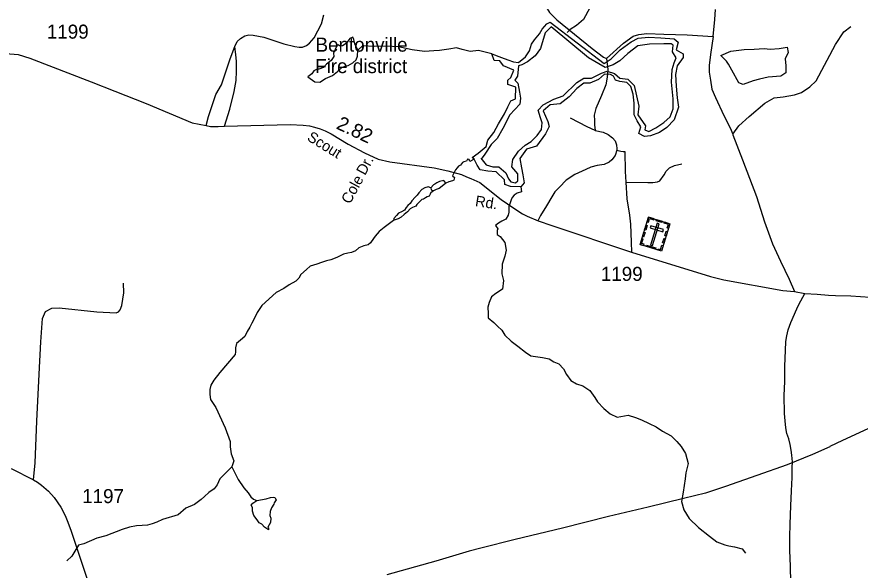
# Model space of a CAD drawing. Extents: x 2082433 to 2279600, y 546599 to 755198.
# Drawn here: x 2216545 to 2224037, y 575593 to 580511 of the extents above; entities that cross this region are included whole.
import ezdxf

# ---------------------------------------------------------------- set-up
doc = ezdxf.new("R2010")
doc.units = 0
for name, color, linetype in [('Exist Boundary Political Fire Districts Label', 7, 'Continuous'), ('Exist Cultural Cemetery CELL', 7, 'Continuous'), ('Exist Hydrographic Buffer Line', 7, 'Continuous'), ('Exist Hydrographic Creek Single Shore', 7, 'Continuous'), ('Exist Hydrographic Lake Shore', 7, 'Continuous'), ('Exist Hydrographic Pond Over 1500 Sq Ft', 7, 'Continuous'), ('Exist Hydrographic Pond Under 1500 Sq Ft', 7, 'Continuous'), ('Exist Road Non-System Type 51', 7, 'Continuous'), ('Exist Road Non-System Type 51 Label', 7, 'Continuous'), ('Exist Road Secondary Mileage Hundredths English Label', 7, 'Continuous'), ('Exist Road Secondary Type 51 Attributed', 7, 'Continuous'), ('Exist Road Secondary Type 51 Label', 7, 'Continuous'), ('Exist Road Secondary Type 51 Number Label', 7, 'Continuous'), ('Exist Utilities Electrical Transmission Line', 7, 'Continuous')]:
    doc.layers.add(name, color=color, linetype=linetype)

msp = doc.modelspace()

# ---------------------------------------------------------------- linework, layer by layer
at = {"layer": 'Exist Cultural Cemetery CELL'}
for points in [[(2222157.2, 578731.5), (2222347.3, 578672.4), (2222271.8, 578429.3), (2222081.7, 578488.4)], [(2222144.4, 578690.2), (2222155.2, 578686.8), (2222164.8, 578717.5), (2222203.5, 578705.5), (2222206.8, 578716.1), (2222157.2, 578731.5)], [(2222227.9, 578709.5), (2222277.4, 578694.1), (2222274.1, 578683.3), (2222224.6, 578698.6)], [(2222122.3, 578619.3), (2222135.2, 578660.7), (2222146.1, 578657.3), (2222133.2, 578616)], [(2222176, 578654.4), (2222170.5, 578636.6), (2222282.9, 578601.6), (2222288.4, 578619.5)], [(2222252.6, 578671.2), (2222234.8, 578676.7), (2222174.6, 578483.1), (2222192.5, 578477.5)], [(2222334.5, 578631), (2222323.7, 578634.4), (2222333.3, 578665.1), (2222294.5, 578677.2), (2222297.8, 578687.8), (2222347.4, 578672.4)], [(2222102.4, 578555.2), (2222115.2, 578596.5), (2222126.1, 578593.1), (2222113.3, 578551.8)], [(2222302, 578564.6), (2222314.8, 578606), (2222325.7, 578602.6), (2222312.8, 578561.2)], [(2222113.3, 578478.6), (2222116.7, 578489.6), (2222095.7, 578496.1), (2222107.7, 578534.7), (2222097, 578538), (2222081.6, 578488.4)], [(2222139.9, 578482.3), (2222221, 578457.1), (2222217.6, 578446.2), (2222136.6, 578471.4)], [(2222240.1, 578439.1), (2222243.6, 578450.1), (2222264.6, 578443.6), (2222276.5, 578482.2), (2222287.2, 578478.8), (2222271.8, 578429.3)], [(2222282.4, 578501.7), (2222295.2, 578543), (2222306.1, 578539.7), (2222293.2, 578498.3)]]:
    msp.add_lwpolyline(points, close=True, dxfattribs=at)
at = {"layer": 'Exist Hydrographic Buffer Line'}
msp.add_lwpolyline([(2220665.8, 579255.1), (2220715, 579196.9), (2220773.2, 579179), (2220826.8, 579179), (2220889.5, 579125.3), (2220911.8, 579071.5), (2220934.2, 579044.7), (2220974.4, 579035.7), (2220996.8, 579053.6), (2220996.8, 579116.3), (2220943.1, 579179), (2220952.1, 579241.7), (2221001.3, 579317.8), (2221059.4, 579371.5), (2221113.1, 579402.8), (2221166.8, 579456.5), (2221207.1, 579510.3), (2221211.5, 579568.5), (2221198.1, 579613.2), (2221175.7, 579680.4), (2221220.5, 579729.6), (2221314.4, 579778.9), (2221399.4, 579810.2), (2221520.2, 579926.6), (2221582.8, 579966.9), (2221649.9, 579966.9), (2221739.4, 580011.7), (2221788.6, 580029.6), (2221855.7, 580007.2), (2221900.4, 579966.9), (2221972, 579957.9), (2222030.1, 579899.7), (2222070.4, 579716.2), (2222061.4, 579640.1), (2222128.5, 579541.6), (2222124.1, 579505.8), (2222159.9, 579492.4), (2222222.5, 579523.7), (2222294, 579572.9), (2222347.7, 579622.2), (2222374.6, 579693.8), (2222374.6, 579783.3), (2222361.1, 579931.1), (2222365.6, 580043), (2222383.5, 580101.2), (2222401.4, 580146), (2222370.1, 580199.7), (2222374.6, 580257.9), (2222356.7, 580271.3), (2222294, 580271.3), (2222164.3, 580266.8), (2222061.4, 580253.4), (2221972, 580186.2), (2221900.4, 580119.1), (2221842.3, 580083.3), (2221770.7, 580060.9), (2221623.1, 580146), (2221292, 580423.5), (2221238.4, 580369.8), (2221198.1, 580231), (2221148.9, 580163.9), (2221081.8, 580110.1), (2221032.6, 580083.3), (2221001.3, 580074.3), (2220992.3, 579984.8), (2220970, 579949), (2220996.8, 579922.1), (2221010.2, 579841.5), (2221019.2, 579787.8), (2221014.7, 579734.1), (2220925.2, 579640.1), (2220862.6, 579519.2), (2220813.4, 579429.7), (2220759.7, 579376), (2220701.6, 579290.9), (2220670.3, 579246.1)], dxfattribs=at)
at = {"layer": 'Exist Hydrographic Creek Single Shore'}
for points in [[(2222140.5, 581259.6), (2221998.8, 581155.5), (2221954.1, 581061.4), (2221922.8, 580980.9), (2221851.2, 580913.7), (2221779.6, 580846.6), (2221734.9, 580757), (2221694.6, 580689.9), (2221636.5, 580591.4), (2221578.3, 580488.4), (2221515.7, 580434.7), (2221462, 580398.9), (2221435.2, 580372)], [(2220764.2, 580181.8), (2220647.2, 580212.6), (2220572.8, 580204), (2220501.2, 580221.2), (2220449.7, 580235.5), (2220383.9, 580224), (2220300.9, 580212.6), (2220249.4, 580209.7), (2220166.4, 580204), (2220057.7, 580218.3), (2219934.6, 580244.1), (2219825.9, 580249.8), (2219720, 580246.9), (2219614.1, 580252.7), (2219574, 580215.4)], [(2220607.6, 579246.1), (2220568.4, 579226.8), (2220564.2, 579241.7), (2220549.3, 579246), (2220538.6, 579229), (2220515.2, 579222.6), (2220504.6, 579216.2), (2220487.5, 579192.8), (2220468.4, 579184.3), (2220455.6, 579169.4), (2220442.8, 579152.3), (2220415.2, 579097), (2220434.3, 579084.2), (2220427.9, 579060.8), (2220415.2, 579052.3), (2220383.2, 579043.7), (2220355.6, 579033.1)], [(2220223.6, 578990.5), (2220200.3, 579000.1), (2220170.5, 578991.6), (2220142.8, 578976.7), (2220116.2, 578946.9), (2220100.3, 578926.7), (2220084.3, 578909.6), (2220052.4, 578876.6), (2220038.6, 578853.2), (2220018.4, 578833), (2220002.4, 578816), (2219987.5, 578792.6), (2219962, 578776.6), (2219936.4, 578764.9), (2219918.4, 578745.8), (2219892.8, 578718.1), (2219890.7, 578701.1)], [(2220355.6, 579033.1), (2220338.5, 579056.5), (2220300.2, 579048), (2220274.7, 579035.2), (2220257.7, 579024.6), (2220246.5, 579019.2), (2220223.6, 578990.5), (2220224.2, 578974), (2220246, 578966)], [(2220355.6, 579033.1), (2220323.6, 579005.4), (2220298.1, 578986.3), (2220270.4, 578975.6), (2220246, 578966)], [(2221023.7, 578999.9), (2221029.1, 578955.7), (2220990.8, 578942.9), (2220963.1, 578925.9), (2220944, 578904.6), (2220935.5, 578885.5), (2220914.2, 578823.7), (2220914.2, 578774.7), (2220909.9, 578749.2), (2220888.6, 578713), (2220852.5, 578696), (2220824.8, 578676.8), (2220797.1, 578657.7), (2220818.4, 578625.7), (2220812, 578610.8), (2220812, 578576.8), (2220839.7, 578559.7), (2220880.1, 578506.5), (2220890.8, 578438.4), (2220880.1, 578385.2), (2220856.7, 578312.8), (2220854.6, 578227.6), (2220867.4, 578168), (2220858.8, 578089.2), (2220801.4, 578053), (2220763.1, 578021.1), (2220739.6, 577972.1), (2220729, 577931.7), (2220731.1, 577874.2), (2220731.1, 577835.9), (2220782.2, 577793.3), (2220816.3, 577761.4), (2220854.6, 577727.3), (2220880.1, 577680.5), (2220935.5, 577629.4), (2220995.1, 577582.5), (2221063.2, 577531.4), (2221110, 577499.5), (2221214.3, 577484.6), (2221273.9, 577471.8), (2221316.5, 577444.2), (2221361.2, 577427.1), (2221401.6, 577382.4), (2221429.3, 577333.5), (2221467.6, 577278.1), (2221516.6, 577248.3), (2221574, 577231.3), (2221635.7, 577188.7), (2221678.3, 577129.1), (2221703.9, 577088.6), (2221759.2, 577031.1), (2221816.7, 576982.2), (2221878.4, 576952.4), (2221976.3, 576969.4), (2222042.3, 576950.2), (2222095.5, 576929), (2222161.5, 576897), (2222225.3, 576867.2), (2222280.7, 576828.9), (2222357.3, 576786.3), (2222408.4, 576737.4), (2222446.7, 576692.6), (2222485, 576630.9), (2222508.4, 576541.5), (2222489.3, 576458.5), (2222482.9, 576405.2), (2222463.7, 576286), (2222448.8, 576203), (2222470.1, 576128.5), (2222517, 576051.8), (2222602.1, 575973.1), (2222697.9, 575896.4), (2222763.9, 575845.3), (2222834.1, 575817.6), (2222870.3, 575809.1), (2222921.4, 575800.6), (2222989.5, 575783.6), (2223019.3, 575743.1)], [(2220246, 578966), (2220232.7, 578953.8), (2220223.7, 578949.5), (2220217.8, 578936.2), (2220215.2, 578928.3), (2220208.3, 578918.2), (2220191.2, 578910.7), (2220176.4, 578902.7), (2220157.8, 578891), (2220141.8, 578887.3), (2220098.1, 578842.6), (2220088.6, 578829.8), (2220059.8, 578817.1), (2220038.6, 578803.2), (2220015.2, 578778.8), (2219985.4, 578755.4), (2219959.8, 578730.9), (2219933.3, 578714.9), (2219904.5, 578705.4), (2219890.7, 578701.1)], [(2219890.7, 578701.1), (2219807.6, 578639.3), (2219765, 578603.1), (2219726.7, 578562.7), (2219714, 578541.4), (2219686.3, 578503.1), (2219667.1, 578486), (2219628.8, 578475.4), (2219584.1, 578458.3), (2219552.2, 578430.7), (2219518.1, 578417.9), (2219484.1, 578411.5), (2219447.9, 578400.9), (2219388.3, 578371.1), (2219335.1, 578351.9), (2219296.8, 578343.4), (2219249.9, 578328.5), (2219209.5, 578313.6), (2219152, 578296.5), (2219118, 578264.6), (2219066.9, 578222), (2219049.9, 578188), (2219024.3, 578160.3), (2218964.7, 578128.4), (2218917.9, 578096.4), (2218849.8, 578060.2), (2218722.1, 577945.3), (2218679.5, 577883.5), (2218656.1, 577832.4), (2218632.7, 577787.7), (2218615.6, 577751.5), (2218590.1, 577713.2), (2218568.8, 577670.6), (2218532.6, 577636.6), (2218496.4, 577606.8), (2218485.8, 577568.4), (2218487.9, 577532.3), (2218483.7, 577511), (2218347.5, 577349.2), (2218294.2, 577281), (2218268.7, 577236.3), (2218260.2, 577200.1), (2218258.1, 577155.4), (2218264.4, 577108.6), (2218313.4, 577038.3), (2218394.3, 576857.4), (2218439, 576736), (2218439, 576689.2), (2218449.6, 576627.5), (2218470.9, 576563.6), (2218456, 576510.4)], [(2218456, 576510.4), (2218387.9, 576442.2), (2218347.5, 576403.9), (2218324, 576352.8), (2218298.5, 576314.5), (2218249.5, 576282.6), (2218211.2, 576248.5), (2218181.4, 576220.8), (2218124, 576176.1), (2218047.3, 576144.2), (2217977.1, 576084.6), (2217838.7, 576042), (2217787.6, 576018.6), (2217747.2, 576003.7), (2217704.6, 575993), (2217657.8, 575988.8), (2217608.9, 575986.6), (2217545, 575976), (2217479, 575954.7), (2217334.3, 575899.4), (2217253.8, 575876.9), (2217139.1, 575826.5), (2217092.6, 575815.6), (2217052, 575748.3), (2217034.2, 575718.7), (2216989.7, 575675.1)], [(2218456, 576510.4), (2218511.3, 576399.7), (2218562.4, 576325.1), (2218600.7, 576280.4), (2218622, 576244.2), (2218647.6, 576223), (2218677.4, 576212.3)]]:
    msp.add_lwpolyline(points, dxfattribs=at)
at = {"layer": 'Exist Hydrographic Lake Shore'}
msp.add_lwpolyline([(2221023.7, 578999.9), (2220929.7, 579004.4), (2220880.5, 579022.3), (2220876, 579062.6), (2220804.5, 579134.2), (2220728.4, 579138.7), (2220661.3, 579152.1), (2220634.5, 579192.4), (2220607.6, 579246.1), (2220589.8, 579259.6), (2220643.4, 579299.9), (2220715, 579358.1), (2220728.4, 579416.3), (2220782.1, 579483.4), (2220822.4, 579559.5), (2220876, 579649), (2220907.4, 579711.7), (2220934.2, 579765.4), (2220974.4, 579783.3), (2220978.9, 579886.3), (2220907.4, 579908.7), (2220907.4, 579949), (2220934.2, 579971.4), (2220961, 580038.5), (2220867.1, 580074.3), (2220835.8, 580119.1), (2220786.6, 580123.6), (2220764.2, 580181.8), (2220849.2, 580150.4), (2220907.4, 580128.1), (2220956.6, 580110.1), (2221001.3, 580105.7), (2221063.9, 580154.9), (2221099.7, 580208.6), (2221117.6, 580266.8), (2221144.4, 580307.1), (2221189.2, 580360.8), (2221211.5, 580401.1), (2221251.8, 580450.4), (2221283.1, 580463.8), (2221761.7, 580096.7), (2221824.4, 580137), (2221904.9, 580217.6), (2222003.3, 580289.2), (2222065.9, 580320.6), (2222155.4, 580329.5), (2222267.2, 580325), (2222383.5, 580316.1), (2222419.3, 580284.7), (2222401.4, 580217.6), (2222464, 580181.8), (2222464, 580150.4), (2222410.4, 580074.3), (2222396.9, 579998.2), (2222401.4, 579895.3), (2222410.4, 579792.3), (2222423.8, 579707.2), (2222383.5, 579595.3), (2222320.9, 579528.2), (2222253.8, 579483.4), (2222173.3, 579452.1), (2222119.6, 579447.6), (2222070.4, 579474.4), (2222088.3, 579532.6), (2222057, 579586.4), (2222030.1, 579640.1), (2222030.1, 579743.1), (2222021.2, 579823.6), (2221998.8, 579890.8), (2221963, 579926.6), (2221900.4, 579935.6), (2221864.6, 579949), (2221846.7, 579984.8), (2221819.9, 579998.2), (2221766.2, 580002.7), (2221712.5, 579953.5), (2221636.5, 579922.1), (2221582.8, 579922.1), (2221520.2, 579872.9), (2221453.1, 579801.3), (2221372.6, 579738.6), (2221283.1, 579729.6), (2221220.5, 579675.9), (2221260.7, 579581.9), (2221274.2, 579537.1), (2221242.8, 579470), (2221162.3, 579362.5), (2221072.9, 579335.7), (2221014.7, 579250.6), (2221028.1, 579170), (2221041.5, 579107.4), (2221050.5, 579035.7)], close=True, dxfattribs=at)
at = {"layer": 'Exist Hydrographic Pond Over 1500 Sq Ft'}
msp.add_lwpolyline([(2218677.4, 576212.3), (2218758.3, 576227.2), (2218798.7, 576237.9), (2218822.1, 576242.1), (2218837, 576237.9), (2218849.8, 576218.7), (2218830.6, 576191), (2218826.4, 576178.3), (2218807.2, 576146.3), (2218794.4, 576114.4), (2218792.3, 576078.2), (2218800.8, 576054.8), (2218798.7, 576016.5), (2218775.3, 575976), (2218779.5, 575969.6), (2218781.7, 575950.5), (2218745.5, 575976), (2218722.1, 576001.5), (2218698.7, 576012.2), (2218679.5, 576039.9), (2218649.7, 576078.2), (2218639.1, 576116.5), (2218636.9, 576150.6), (2218626.3, 576169.7), (2218641.2, 576188.9)], close=True, dxfattribs=at)
at = {"layer": 'Exist Hydrographic Pond Under 1500 Sq Ft'}
for points in [[(2219130.5, 579977.7), (2219193.4, 579934.8), (2219236.3, 579929), (2219287.9, 579963.4), (2219347.9, 579989.2), (2219393.7, 580026.4), (2219433.8, 580063.7), (2219488.2, 580078), (2219531.1, 580100.9), (2219559.7, 580129.5), (2219571.2, 580161), (2219574, 580215.4), (2219548.3, 580269.9), (2219539.7, 580310), (2219528.2, 580330), (2219502.5, 580318.5), (2219471, 580275.6), (2219436.7, 580252.7), (2219416.6, 580249.8), (2219399.5, 580261.3), (2219388, 580252.7), (2219356.5, 580186.8), (2219359.4, 580158.2), (2219336.5, 580123.8), (2219296.4, 580089.4), (2219267.8, 580060.8), (2219227.8, 580046.5), (2219213.4, 580046.5), (2219182, 580032.1), (2219164.8, 580003.5)], [(2222799.5, 580166.1), (2222889, 580206.4), (2223005.3, 580219.8), (2223094.8, 580224.3), (2223184.2, 580228.8), (2223237.9, 580224.3), (2223318.4, 580228.8), (2223390, 580242.2), (2223398.9, 580193), (2223372.1, 580139.2), (2223376.6, 580076.6), (2223376.6, 580013.9), (2223331.8, 579982.6), (2223220, 579973.6), (2223144, 579955.7), (2223085.8, 579942.3), (2222996.3, 579910.9), (2222960.6, 579924.4), (2222897.9, 580036.3), (2222866.6, 580090), (2222848.7, 580116.9)]]:
    msp.add_lwpolyline(points, close=True, dxfattribs=at)
at = {"layer": 'Exist Road Non-System Type 51'}
for points in [[(2221216.9, 580631.6), (2221243, 580604.4), (2221277.2, 580550.2), (2221343.5, 580483.8), (2221657.1, 580228.5), (2221755.7, 580153.1), (2221783.8, 580141)], [(2222730.7, 580337), (2222744.8, 580488.8), (2222750.8, 580575.3)], [(2218482.7, 580248.6), (2218502.8, 580290.8), (2218532.9, 580319), (2218571.1, 580343.1), (2218605.3, 580351.1), (2218645.5, 580349.1), (2218738, 580331), (2218916.9, 580270.7), (2219015.4, 580247.6), (2219053.6, 580241.6), (2219083.8, 580241.6), (2219118, 580255.6), (2219144.1, 580275.7), (2219186.3, 580326), (2219250.6, 580448.6), (2219270.7, 580528)], [(2222904.7, 579468.7), (2222960.6, 579543.8), (2223050, 579624.4), (2223188.7, 579745.3), (2223273.7, 579790.1), (2223354.2, 579799), (2223452.6, 579816.9), (2223515.2, 579839.3), (2223591.3, 579888.5), (2223645, 579942.3), (2223819.4, 580264.6), (2223891, 580376.5), (2223953.6, 580425.8)], [(2221783.8, 580141), (2221934.6, 580277.7), (2222021, 580338.1), (2222069.3, 580354.1), (2222141.7, 580364.2), (2222292.4, 580358.2), (2222499.5, 580351.1), (2222730.7, 580337)], [(2222730.7, 580337), (2222706.6, 580176.2), (2222696.5, 580077.7), (2222696.5, 580019.4), (2222706.6, 579949), (2222720.7, 579869.6), (2222752.8, 579793.2), (2222827.2, 579634.4), (2222881.5, 579524.8), (2222904.7, 579468.7)], [(2218225.3, 579545.9), (2218247.4, 579626.4), (2218311.8, 579821.4), (2218362, 579905.8), (2218440.4, 580139), (2218482.7, 580248.6)], [(2218388.2, 579539.9), (2218436.4, 579690.7), (2218476.6, 579847.5), (2218492.7, 579944), (2218494.7, 580029.5), (2218496.7, 580117.9), (2218490.7, 580174.2), (2218482.7, 580248.6)], [(2221783.8, 580141), (2221793.9, 580044.5), (2221789.8, 579976.2), (2221777.8, 579907.8), (2221739.6, 579811.3), (2221687.3, 579697.7), (2221675.2, 579637.4), (2221677.3, 579589.2), (2221677.3, 579551), (2221681.3, 579500.7)], [(2221681.3, 579500.7), (2221612.9, 579532.9), (2221464.1, 579611.3)], [(2221681.3, 579500.7), (2221753.6, 579484.6), (2221797.9, 579464.5), (2221838.1, 579436.4), (2221860.2, 579408.2), (2221872.3, 579374), (2221876.3, 579337.9), (2221876.3, 579326.8)], [(2222904.7, 579468.7), (2222906.9, 579463.3), (2222992.1, 579239.3), (2223114.7, 578914.7), (2223187.1, 578689.5), (2223257.5, 578493.5), (2223329.8, 578340.7), (2223406.2, 578180.8), (2223452.5, 578070.3)], [(2221876.3, 579326.8), (2221860.2, 579278.5), (2221830, 579240.3), (2221805.9, 579220.2), (2221761.7, 579200.1), (2221701.4, 579190.1), (2221645.1, 579176), (2221598.8, 579153.9), (2221502.3, 579108.7), (2221423.9, 579058.4), (2221365.6, 578996.1), (2221323.4, 578955.9), (2221297.3, 578911.6), (2221251, 578831.2), (2221196.8, 578744.8), (2221174.6, 578696.5)], [(2221876.3, 579326.8), (2221910.5, 579316.7), (2221932.6, 579314.7), (2221946.7, 579314.7)], [(2221946.7, 579314.7), (2221950.7, 579135.8), (2221954.7, 579041.3)], [(2221954.7, 579041.3), (2222151.7, 579039.3), (2222193.9, 579039.3), (2222236.2, 579043.3), (2222258.3, 579053.4), (2222296.5, 579106.7), (2222314.6, 579140.8), (2222342.7, 579169), (2222389, 579189.1), (2222453.3, 579205.2)], [(2221954.7, 579041.3), (2221964.7, 578892.5), (2221988.9, 578747.8), (2221996.9, 578669.4), (2222000.9, 578587), (2222002.9, 578508.5), (2222005, 578418.1)], [(2216691, 576395.2), (2216705.8, 576547.5), (2216721.7, 576917), (2216741.4, 577336.3), (2216758.3, 577621.2), (2216772.1, 577829.4), (2216798.8, 577891.7), (2216854.2, 577922.4), (2216921.5, 577924.4), (2217253.8, 577890.2), (2217426.9, 577879.9), (2217446.7, 577888.8), (2217462.5, 577907.5), (2217476.3, 577945.1), (2217495.1, 578056.9), (2217493.2, 578143.9)], [(2223420.8, 575485.9), (2223417.8, 575625.8), (2223412.8, 575771.8), (2223411.9, 575889.6), (2223415.2, 576001.7), (2223422.1, 576165.8), (2223427.2, 576297.6), (2223432.4, 576417.7), (2223433.8, 576505.6), (2223437.4, 576555.6), (2223431, 576615.5), (2223422.7, 576659.4), (2223414.3, 576711.4), (2223402.1, 576759.2), (2223385.7, 576807.1), (2223377.3, 576859.1), (2223370.9, 576919), (2223364.5, 576986.9), (2223363.4, 577146.9), (2223368.6, 577268.8), (2223367.6, 577404.8), (2223372.6, 577544.8), (2223376, 577626.7), (2223385.8, 577674.7), (2223397.3, 577728.9), (2223420.8, 577795), (2223452.3, 577867.1), (2223483.9, 577935.3), (2223509.5, 577987.6), (2223544.6, 578053.5)]]:
    msp.add_lwpolyline(points, dxfattribs=at)
at = {"layer": 'Exist Road Secondary Type 51 Attributed'}
for points in [[(2216448.1, 580185.3), (2216556.6, 580176.2), (2216661.2, 580144), (2217204, 579934), (2217415.1, 579850.5), (2217694.6, 579742), (2218101.1, 579569.1), (2218225.3, 579545.9), (2218266.1, 579537.5), (2218332.9, 579537.5), (2218388.2, 579539.9), (2218972, 579555.1), (2219087.9, 579548), (2219144.1, 579541), (2219189.7, 579530.5), (2219238.9, 579516.4), (2219284.5, 579498.8), (2219337.2, 579470.7), (2219488.2, 579379.4), (2219632.2, 579302.1), (2219755.1, 579245.9), (2219859.7, 579221.1), (2220252.8, 579170.4), (2220374.5, 579141.8), (2220495.1, 579109.7), (2220538.2, 579087.7), (2220577.2, 579074.9), (2220657.6, 579038.5), (2220847.2, 578887.5), (2220959.6, 578810.2), (2221036.8, 578761), (2221079, 578739.9), (2221177.3, 578697.7), (2221296.7, 578655.6), (2222005, 578418.1), (2222706.6, 578203), (2222826.4, 578174.7), (2223349.9, 578080.1), (2223452.5, 578070.3), (2223544.6, 578053.5), (2223654.5, 578044.7), (2223757, 578037.2), (2223817.3, 578033.2), (2223952.9, 578031.2), (2224126.9, 578020.9)], [(2216495.2, 576496.1), (2216691, 576395.2), (2216726.6, 576374.4), (2216762.2, 576349.7), (2216824.5, 576295.3), (2216876, 576238.9), (2216935.3, 576152.4), (2216973.9, 576079.2), (2216992.7, 576034.7), (2217025.3, 575947.6), (2217061.9, 575831.9), (2217167.7, 575520.8), (2217225.1, 575357.6), (2217317.1, 575086.1), (2217398.2, 574823.5), (2217474.4, 574571.8), (2217556.5, 574307.2), (2217591.1, 574209.3)]]:
    msp.add_lwpolyline(points, dxfattribs=at)
at = {"layer": 'Exist Utilities Electrical Transmission Line'}
for points in [[(2231477.9, 580466.3), (2230332.5, 579975.2), (2229541.8, 579618.9), (2228380.6, 579087.8), (2226460.7, 578186.7), (2226146.2, 578020.1), (2225678.8, 577746.4), (2225181.4, 577450.6), (2224560.8, 577077.6), (2224405.6, 576996.4), (2224182.5, 576884.7), (2223879.8, 576744.3), (2223768.4, 576691.4)], [(2223768.4, 576689.8), (2223614.9, 576620.8), (2223387.7, 576529.4), (2223118.4, 576435.4), (2222841.1, 576337.6), (2222661.7, 576276.3), (2222468, 576229), (2222154.8, 576153), (2221801.5, 576068.5), (2221392.4, 575965.8), (2220971.2, 575864.9), (2220665.9, 575788.7), (2220564, 575762.2), (2220266.9, 575672.2), (2219831.7, 575551.2)]]:
    msp.add_lwpolyline(points, dxfattribs=at)

# ---------------------------------------------------------------- texts
at = {"layer": 'Exist Boundary Political Fire Districts Label'}
for s, p in [('Bentonville', (2219198.2, 580201.6)), ('Fire district', (2219195, 580011))]:
    msp.add_text(s, height=125, dxfattribs=at).set_placement(p)
at = {"layer": 'Exist Road Non-System Type 51 Label'}
for s, p in [('Dr.', (2219638.1, 579096.5)), ('Cole', (2219504.5, 578840.7))]:
    msp.add_text(s, height=95, rotation=61.64855, dxfattribs=at).set_placement(p)
at = {"layer": 'Exist Road Secondary Mileage Hundredths English Label'}
msp.add_text('2.82', height=125, rotation=334.78553, dxfattribs=at).set_placement((2219374.5, 579520.6))
at = {"layer": 'Exist Road Secondary Type 51 Label'}
for s, rotation, p in [('Scout', 328.38093, (2219115.9, 579418.8)), ('Rd.', 351.14689, (2220612.2, 578830.2))]:
    msp.add_text(s, height=95, rotation=rotation, dxfattribs=at).set_placement(p)
at = {"layer": 'Exist Road Secondary Type 51 Number Label'}
for s, p in [('1199', (2216810.7, 580317)), ('1199', (2221733, 578164.1)), ('1197', (2217124.6, 576188.7))]:
    msp.add_text(s, height=125, dxfattribs=at).set_placement(p)

doc.saveas('drawing.dxf')
